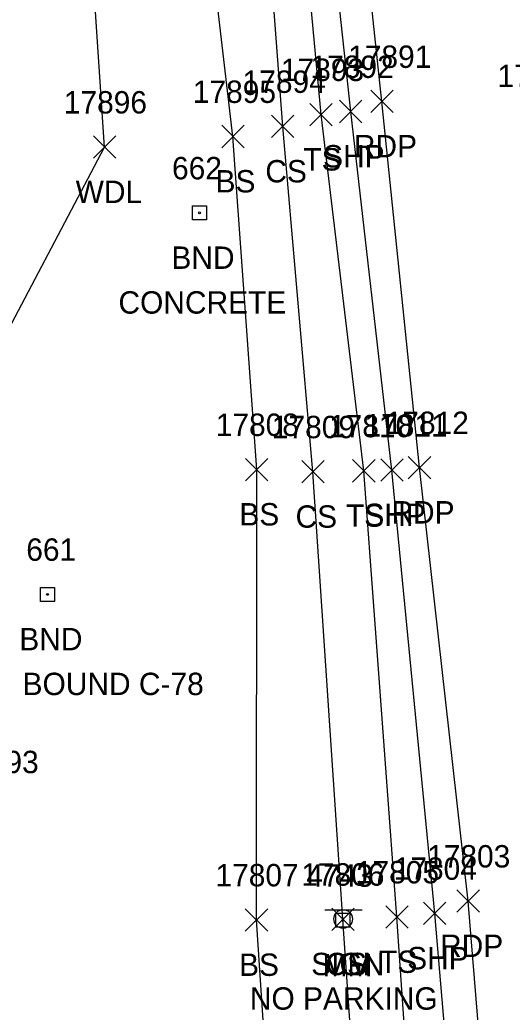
# Model space of a CAD drawing. Extents: x 1439173 to 1457902, y 641926 to 659889.
# Drawn here: x 1445653.9 to 1445697.9, y 657859.9 to 657948.6 of the extents above; entities that cross this region are included whole.
import ezdxf

# ---------------------------------------------------------------- set-up
doc = ezdxf.new("R2010")
doc.units = 0
for name, color, linetype in [('L_A', 7, 'Continuous'), ('L_I', 7, 'Continuous'), ('L_TIC', 7, 'Continuous'), ('LAWA', 7, 'Continuous'), ('LELB', 7, 'Continuous'), ('Level 18', 7, 'Continuous'), ('M_A', 7, 'Continuous'), ('M_C', 7, 'Continuous'), ('M_I', 7, 'Continuous'), ('P_A', 7, 'Continuous'), ('P_I', 7, 'Continuous'), ('P_TIC', 7, 'Continuous'), ('PET', 7, 'Continuous'), ('PSP', 7, 'Continuous'), ('S_A', 7, 'Continuous'), ('S_C', 7, 'Continuous'), ('S_I', 7, 'Continuous'), ('SRM', 7, 'Continuous'), ('SSGN', 7, 'Continuous')]:
    doc.layers.add(name, color=color, linetype=linetype)

msp = doc.modelspace()

# ---------------------------------------------------------------- linework, layer by layer
at = {"layer": 'L_TIC'}
for points in [[(1445679.851, 657939.145), (1445681.851, 657941.145)], [(1445681.851, 657939.145), (1445679.851, 657941.145)], [(1445676.425, 657938.085), (1445678.425, 657940.085)], [(1445678.425, 657938.085), (1445676.425, 657940.085)], [(1445671.975, 657937.187), (1445673.975, 657939.187)], [(1445673.975, 657937.187), (1445671.975, 657939.187)], [(1445660.492, 657936.242), (1445662.492, 657938.242)], [(1445662.492, 657936.242), (1445660.492, 657938.242)], [(1445674.103, 657907.43), (1445676.103, 657909.43)], [(1445676.103, 657907.43), (1445674.103, 657909.43)], [(1445679.126, 657907.229), (1445681.126, 657909.229)], [(1445681.126, 657907.229), (1445679.126, 657909.229)], [(1445683.673, 657907.314), (1445685.673, 657909.314)], [(1445685.673, 657907.314), (1445683.673, 657909.314)], [(1445674.078, 657867.185), (1445676.078, 657869.185)], [(1445676.078, 657867.185), (1445674.078, 657869.185)], [(1445681.807, 657867.248), (1445683.807, 657869.248)], [(1445683.807, 657867.248), (1445681.807, 657869.248)], [(1445686.631, 657867.452), (1445688.631, 657869.452)], [(1445688.631, 657867.452), (1445686.631, 657869.452)]]:
    msp.add_lwpolyline(points, dxfattribs=at)
at = {"layer": 'LAWA'}
msp.add_lwpolyline([(1445570.881, 657871.252), (1445601.946, 657868.283), (1445615.038, 657901.214), (1445643.734, 657903.581), (1445661.492, 657937.242), (1445657.794, 657992.849), (1445659.885, 658029.781), (1445652.012, 658075.312), (1445635.314, 658134.412), (1445633.466, 658181.376), (1445634.069, 658190.433), (1445633.646, 658209.791), (1445619.217, 658268.865), (1445616.092, 658267.174), (1445604.934, 658266.514), (1445591.723, 658245.372)], dxfattribs=at)
at = {"layer": 'LELB'}
for points in [[(1445681.613, 657757.977), (1445681.156, 657793.647), (1445681.25, 657807.944), (1445680.456, 657833.921), (1445676.664, 657844.391), (1445675.078, 657868.185), (1445675.103, 657908.43), (1445672.975, 657938.187), (1445666.313, 657995.085), (1445662.794, 658029.849), (1445652.012, 658075.312), (1445646.435, 658135.913), (1445638.163, 658181.943), (1445634.069, 658190.433), (1445626.76, 658208.828), (1445616.092, 658267.174), (1445610.409, 658301.624), (1445600.864, 658359.14), (1445592.88, 658409.966)], [(1445694.525, 657411.503), (1445694.734, 657442.586), (1445698.565, 657489.383), (1445698.374, 657534.596), (1445697.753, 657562.748), (1445701.109, 657586.817), (1445700.884, 657607.992), (1445700.713, 657637.284), (1445699.346, 657682.761), (1445697.701, 657729.176), (1445695.882, 657758.183), (1445693.304, 657797.208), (1445690.556, 657825.947), (1445687.631, 657868.452), (1445684.673, 657908.314), (1445680.851, 657940.145), (1445675.75, 657994.706), (1445670.457, 658030.783)], [(1445688.168, 657412.444), (1445687.414, 657443.563), (1445689.756, 657490.193), (1445688.789, 657532.116), (1445688.909, 657565.131), (1445694.48, 657586.274), (1445695.825, 657608.129), (1445695.938, 657637.466), (1445696.458, 657682.362), (1445694.188, 657728.379), (1445690.623, 657758.485), (1445688.309, 657794.533), (1445685.744, 657825.6), (1445682.807, 657868.248), (1445680.126, 657908.229), (1445677.425, 657939.085), (1445673.365, 657992.771), (1445666.8, 658029.941)]]:
    msp.add_lwpolyline(points, dxfattribs=at)
at = {"layer": 'Level 18'}
for points in [[(1445669.355, 657931.985), (1445670.605, 657931.985), (1445670.605, 657930.735), (1445669.355, 657930.735)], [(1445655.757, 657897.901), (1445657.007, 657897.901), (1445657.007, 657896.651), (1445655.757, 657896.651)]]:
    msp.add_lwpolyline(points, close=True, dxfattribs=at)
for centre in [(1445669.98, 657931.36), (1445656.382, 657897.276)]:
    msp.add_circle(centre, 0.0833, dxfattribs=at)
at = {"layer": 'P_TIC'}
for points in [[(1445685.295, 657940.317), (1445687.295, 657942.317)], [(1445687.295, 657940.317), (1445685.295, 657942.317)], [(1445682.498, 657939.42), (1445684.498, 657941.42)], [(1445684.498, 657939.42), (1445682.498, 657941.42)], [(1445688.652, 657907.605), (1445690.652, 657909.605)], [(1445690.652, 657907.605), (1445688.652, 657909.605)], [(1445686.186, 657907.381), (1445688.186, 657909.381)], [(1445688.186, 657907.381), (1445686.186, 657909.381)], [(1445693.002, 657868.87), (1445695.002, 657870.87)], [(1445695.002, 657868.87), (1445693.002, 657870.87)], [(1445690.011, 657867.772), (1445692.011, 657869.772)], [(1445692.011, 657867.772), (1445690.011, 657869.772)]]:
    msp.add_lwpolyline(points, dxfattribs=at)
at = {"layer": 'PET'}
msp.add_lwpolyline([(1445705.215, 657409.936), (1445706.049, 657442.806), (1445707.399, 657489.043), (1445708.148, 657535.096), (1445708.761, 657578.011), (1445708.6, 657598.995), (1445708.041, 657637.129), (1445706.535, 657684.336), (1445704.379, 657730.168), (1445702.511, 657758.985), (1445699.86, 657798.35), (1445697.53, 657826.932), (1445694.002, 657869.87), (1445689.652, 657908.605), (1445686.295, 657941.317), (1445680.6, 657994.714), (1445675.661, 658031.818)], dxfattribs=at)
at = {"layer": 'PSP'}
msp.add_lwpolyline([(1445700.438, 657410.563), (1445701.14, 657442.773), (1445702.7, 657489.385), (1445703.802, 657534.716), (1445704.553, 657557.906), (1445705.02, 657588.717), (1445704.027, 657636.809), (1445702.918, 657683.371), (1445701.038, 657729.768), (1445699.264, 657758.476), (1445697.076, 657798.044), (1445694.666, 657826.145), (1445691.011, 657868.772), (1445687.186, 657908.381), (1445683.498, 657940.42), (1445677.611, 657994.756), (1445672.811, 658031.438)], dxfattribs=at)
at = {"layer": 'SRM'}
msp.add_lwpolyline([(1445682.171, 657868.775), (1445683.421, 657868.775), (1445683.421, 657867.525), (1445682.171, 657867.525)], close=True, dxfattribs=at)
msp.add_circle((1445682.796, 657868.15), 0.0833, dxfattribs=at)
at = {"layer": 'SSGN'}
for p, q in [((1445681.18, 657869.102), (1445684.513, 657869.102)), ((1445682.826, 657868.269), (1445682.826, 657868.269))]:
    msp.add_line(p, q, dxfattribs=at)
msp.add_circle((1445682.826, 657868.269), 0.833, dxfattribs=at)

# ---------------------------------------------------------------- texts
at = {"layer": 'L_A'}
for s, p in [('TS', (1445679.26, 657935.145)), ('CS', (1445675.866, 657934.085)), ('BS', (1445671.416, 657933.187)), ('WDL', (1445658.91, 657932.242)), ('BS', (1445673.544, 657903.43)), ('CS', (1445678.567, 657903.229)), ('TS', (1445683.082, 657903.314)), ('BS', (1445673.519, 657863.185)), ('CS', (1445681.248, 657863.248)), ('TS', (1445686.04, 657863.452))]:
    msp.add_text(s, height=2, dxfattribs=at).set_placement(p)
at = {"layer": 'L_I'}
for s, p in [('17893', (1445677.26, 657943.145)), ('17894', (1445673.835, 657942.085)), ('17895', (1445669.384, 657941.187)), ('17896', (1445657.847, 657940.242)), ('17808', (1445671.434, 657911.43)), ('17809', (1445676.449, 657911.229)), ('17810', (1445681.562, 657911.314)), ('17793', (1445648.166, 657881.298)), ('17807', (1445671.409, 657871.185)), ('17806', (1445679.082, 657871.248)), ('17805', (1445683.961, 657871.452))]:
    msp.add_text(s, height=2, dxfattribs=at).set_placement(p)
at = {"layer": 'M_A'}
for p in [(1445667.468, 657926.36), (1445653.87, 657892.276)]:
    msp.add_text('BND', height=2, dxfattribs=at).set_placement(p)
at = {"layer": 'M_C'}
for s, p in [('CONCRETE', (1445662.735, 657922.36)), ('ALUMINUM BOUND C-78', (1445639.154, 657888.276))]:
    msp.add_text(s, height=2, dxfattribs=at).set_placement(p)
at = {"layer": 'M_I'}
for s, p in [('662', (1445667.523, 657934.36)), ('661', (1445654.492, 657900.276))]:
    msp.add_text(s, height=2, dxfattribs=at).set_placement(p)
at = {"layer": 'P_A'}
for s, p in [('RDP', (1445683.783, 657936.317)), ('SHP', (1445681.033, 657935.42)), ('SHP', (1445684.721, 657903.381)), ('RDP', (1445687.14, 657903.605)), ('RDP', (1445691.49, 657864.87)), ('SHP', (1445688.546, 657863.772))]:
    msp.add_text(s, height=2, dxfattribs=at).set_placement(p)
at = {"layer": 'P_I'}
for s, p in [('17891', (1445683.271, 657944.317)), ('17892', (1445679.908, 657943.42)), ('17921', (1445696.63, 657942.61)), ('17811', (1445684.729, 657911.381)), ('17812', (1445686.628, 657911.605)), ('17803', (1445690.332, 657872.87)), ('17804', (1445687.342, 657871.772))]:
    msp.add_text(s, height=2, dxfattribs=at).set_placement(p)
at = {"layer": 'S_A'}
for s, p in [('SIGN', (1445679.964, 657863.248)), ('MM', (1445680.985, 657863.15))]:
    msp.add_text(s, height=2, dxfattribs=at).set_placement(p)
at = {"layer": 'S_C'}
msp.add_text('NO PARKING', height=2, dxfattribs=at).set_placement((1445674.484, 657860.166))
at = {"layer": 'S_I'}
for s, p in [('17806', (1445679.082, 657871.248)), ('4743', (1445679.536, 657871.15))]:
    msp.add_text(s, height=2, dxfattribs=at).set_placement(p)

doc.saveas('drawing.dxf')
